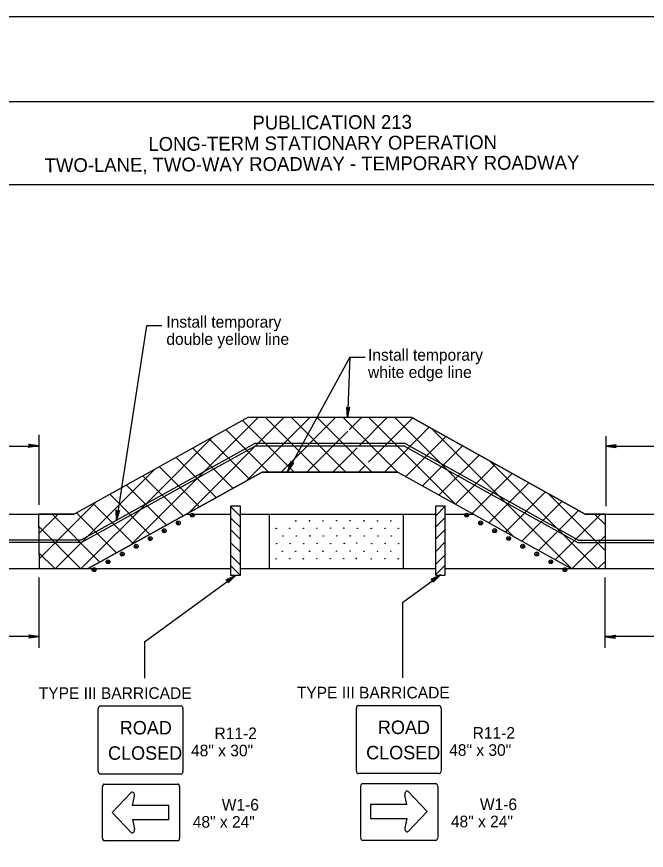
# Model space of a CAD drawing. Extents: x -14145 to -13662, y 30244 to 30661.
# Drawn here: x -13916.23 to -13904.85, y 30327.25 to 30342.31 of the extents above; entities that cross this region are included whole.
import ezdxf

# ---------------------------------------------------------------- set-up
doc = ezdxf.new("R2010")
doc.units = 0
for name, color, linetype in [('1', 7, 'Continuous'), ('10', 7, 'Continuous'), ('2', 7, 'Continuous'), ('4', 7, 'Continuous'), ('61', 7, 'Continuous')]:
    doc.layers.add(name, color=color, linetype=linetype)

msp = doc.modelspace()

# ---------------------------------------------------------------- linework, layer by layer
at = {"layer": '1'}
for p, q in [((-13913.885, 30336.719), (-13914.428, 30333.207)), ((-13913.604, 30336.719), (-13913.884, 30336.719)), ((-13910.212, 30336.154), (-13911.338, 30334.092)), ((-13910.211, 30336.154), (-13910.25, 30335.063)), ((-13910.211, 30336.154), (-13909.931, 30336.154)), ((-13912.051, 30335.063), (-13915.192, 30333.321)), ((-13914.169, 30332.763), (-13911.869, 30335.063)), ((-13913.121, 30333.344), (-13911.402, 30335.063)), ((-13912.073, 30333.925), (-13910.936, 30335.063)), ((-13909.091, 30335.063), (-13912.051, 30335.063)), ((-13910.749, 30334.079), (-13911.733, 30335.063)), ((-13911.453, 30334.079), (-13910.469, 30335.063)), ((-13910.282, 30334.079), (-13911.266, 30335.063)), ((-13909.815, 30334.079), (-13910.799, 30335.063)), ((-13909.349, 30334.079), (-13910.333, 30335.063)), ((-13910.22, 30334.845), (-13910.002, 30335.063)), ((-13910.056, 30334.542), (-13909.536, 30335.063)), ((-13909.876, 30334.256), (-13909.077, 30335.055)), ((-13908.3, 30333.497), (-13909.866, 30335.063)), ((-13907.249, 30332.912), (-13909.399, 30335.063)), ((-13909.091, 30335.063), (-13905.959, 30333.321)), ((-13911.216, 30334.079), (-13912.147, 30335.01)), ((-13909.586, 30334.079), (-13908.777, 30334.888)), ((-13915.83, 30334.752), (-13915.83, 30333.485)), ((-13911.682, 30334.079), (-13912.447, 30334.843)), ((-13910.986, 30334.079), (-13910.245, 30334.82)), ((-13906.207, 30332.337), (-13908.734, 30334.864)), ((-13911.929, 30334.593), (-13915.07, 30332.851)), ((-13913.765, 30333.634), (-13912.69, 30334.708)), ((-13912.023, 30333.953), (-13912.747, 30334.677)), ((-13909.213, 30334.593), (-13911.929, 30334.593)), ((-13909.213, 30334.593), (-13906.081, 30332.851)), ((-13909.201, 30333.998), (-13908.477, 30334.721)), ((-13905.586, 30334.731), (-13905.586, 30333.464)), ((-13918.296, 30334.548), (-13915.83, 30334.548)), ((-13911.918, 30334.548), (-13915.059, 30332.806)), ((-13912.323, 30333.786), (-13913.047, 30334.51)), ((-13909.224, 30334.548), (-13911.918, 30334.548)), ((-13910.52, 30334.079), (-13910.081, 30334.518)), ((-13909.224, 30334.548), (-13906.092, 30332.806)), ((-13908.901, 30333.831), (-13908.177, 30334.554)), ((-13905.462, 30334.548), (-13902.875, 30334.548)), ((-13912.624, 30333.62), (-13913.347, 30334.344)), ((-13908.601, 30333.664), (-13907.877, 30334.388)), ((-13912.924, 30333.454), (-13913.648, 30334.177)), ((-13910.053, 30334.079), (-13909.929, 30334.203)), ((-13908.301, 30333.497), (-13907.577, 30334.221)), ((-13905.74, 30332.337), (-13907.683, 30334.279)), ((-13911.796, 30334.079), (-13914.937, 30332.337)), ((-13913.981, 30333.884), (-13913.738, 30334.127)), ((-13913.224, 30333.287), (-13913.948, 30334.011)), ((-13909.346, 30334.079), (-13911.796, 30334.079)), ((-13909.346, 30334.079), (-13906.214, 30332.337)), ((-13908.001, 30333.331), (-13907.278, 30334.054)), ((-13915.528, 30332.337), (-13913.981, 30333.884)), ((-13913.524, 30333.121), (-13914.248, 30333.844)), ((-13907.701, 30333.164), (-13906.978, 30333.887)), ((-13907.401, 30332.997), (-13906.678, 30333.72)), ((-13905.595, 30332.659), (-13906.631, 30333.694)), ((-13915.826, 30332.506), (-13914.786, 30333.546)), ((-13915.062, 30332.337), (-13913.765, 30333.634)), ((-13913.824, 30332.954), (-13914.548, 30333.678)), ((-13907.101, 30332.83), (-13906.378, 30333.554)), ((-13914.125, 30332.788), (-13914.848, 30333.511)), ((-13912.366, 30333.464), (-13912.366, 30332.213)), ((-13912.188, 30333.464), (-13912.366, 30333.464)), ((-13912.366, 30333.464), (-13912.366, 30332.221)), ((-13912.188, 30333.464), (-13912.366, 30333.464)), ((-13912.188, 30333.278), (-13912.366, 30333.455)), ((-13912.188, 30332.213), (-13912.188, 30333.464)), ((-13912.188, 30332.213), (-13912.188, 30333.464)), ((-13908.664, 30333.464), (-13908.664, 30332.221)), ((-13908.486, 30333.464), (-13908.664, 30333.464)), ((-13908.664, 30333.464), (-13908.664, 30332.23)), ((-13908.486, 30333.464), (-13908.664, 30333.464)), ((-13908.664, 30333.286), (-13908.486, 30333.464)), ((-13908.486, 30332.221), (-13908.486, 30333.464)), ((-13906.801, 30332.663), (-13906.078, 30333.387)), ((-13923.94, 30333.321), (-13915.191, 30333.321)), ((-13915.83, 30332.968), (-13915.478, 30333.321)), ((-13914.725, 30332.455), (-13915.591, 30333.321)), ((-13914.425, 30332.621), (-13915.149, 30333.345)), ((-13913.163, 30333.321), (-13912.366, 30333.321)), ((-13912.188, 30333.076), (-13912.366, 30333.254)), ((-13912.188, 30333.321), (-13908.664, 30333.321)), ((-13911.664, 30332.337), (-13911.664, 30333.321)), ((-13909.244, 30332.337), (-13909.244, 30333.321)), ((-13908.664, 30333.085), (-13908.486, 30333.262)), ((-13908.486, 30333.321), (-13907.983, 30333.321)), ((-13906.502, 30332.497), (-13905.677, 30333.321)), ((-13905.959, 30333.321), (-13896.853, 30333.321)), ((-13905.595, 30333.126), (-13905.791, 30333.321)), ((-13915.074, 30332.337), (-13915.831, 30333.094)), ((-13912.188, 30332.859), (-13912.358, 30333.036)), ((-13908.664, 30332.867), (-13908.486, 30333.044)), ((-13906.195, 30332.337), (-13905.595, 30332.936)), ((-13915.07, 30332.851), (-13919.617, 30332.851)), ((-13915.059, 30332.806), (-13919.617, 30332.806)), ((-13912.188, 30332.633), (-13912.366, 30332.81)), ((-13908.664, 30332.641), (-13908.486, 30332.818)), ((-13906.091, 30332.806), (-13901.548, 30332.806)), ((-13906.08, 30332.851), (-13901.548, 30332.851)), ((-13915.541, 30332.337), (-13915.827, 30332.623)), ((-13912.188, 30332.399), (-13912.366, 30332.576)), ((-13908.664, 30332.407), (-13908.486, 30332.584)), ((-13923.94, 30332.337), (-13914.936, 30332.337)), ((-13914.937, 30332.337), (-13912.366, 30332.337)), ((-13912.188, 30332.213), (-13912.366, 30332.391)), ((-13912.188, 30332.337), (-13908.664, 30332.337)), ((-13908.664, 30332.222), (-13908.486, 30332.399)), ((-13908.486, 30332.337), (-13906.214, 30332.337)), ((-13906.214, 30332.337), (-13896.853, 30332.337)), ((-13905.728, 30332.337), (-13905.595, 30332.469)), ((-13915.825, 30330.906), (-13915.825, 30332.173)), ((-13913.921, 30331.01), (-13912.277, 30332.213)), ((-13912.188, 30332.213), (-13912.366, 30332.213)), ((-13909.259, 30331.721), (-13908.575, 30332.221)), ((-13908.486, 30332.213), (-13908.664, 30332.213)), ((-13905.596, 30330.906), (-13905.596, 30332.173)), ((-13909.259, 30331.721), (-13909.259, 30330.364)), ((-13915.825, 30331.11), (-13918.291, 30331.11)), ((-13913.921, 30331.01), (-13913.921, 30330.356)), ((-13903.13, 30331.11), (-13905.596, 30331.11)), ((-13914.756, 30328.672), (-13914.756, 30329.807)), ((-13914.72, 30329.854), (-13913.262, 30329.854)), ((-13913.226, 30329.807), (-13913.226, 30328.672)), ((-13910.093, 30328.68), (-13910.093, 30329.815)), ((-13910.057, 30329.862), (-13908.599, 30329.862)), ((-13908.563, 30329.815), (-13908.563, 30328.68)), ((-13913.262, 30328.625), (-13914.72, 30328.625)), ((-13908.599, 30328.633), (-13910.057, 30328.633)), ((-13914.646, 30328.443), (-13913.318, 30328.443)), ((-13909.983, 30328.451), (-13908.655, 30328.451)), ((-13914.678, 30327.467), (-13914.678, 30328.394)), ((-13914.504, 30327.931), (-13914.158, 30328.289)), ((-13913.286, 30328.394), (-13913.286, 30327.467)), ((-13910.015, 30327.475), (-13910.015, 30328.402)), ((-13908.814, 30327.947), (-13909.16, 30328.307)), ((-13908.623, 30328.402), (-13908.623, 30327.475)), ((-13914.136, 30328.058), (-13914.102, 30328.226)), ((-13909.182, 30328.075), (-13909.216, 30328.243)), ((-13913.482, 30328.058), (-13914.136, 30328.058)), ((-13913.482, 30327.803), (-13913.482, 30328.058)), ((-13909.182, 30328.075), (-13909.836, 30328.075)), ((-13909.836, 30328.075), (-13909.836, 30327.82)), ((-13914.504, 30327.931), (-13914.158, 30327.571)), ((-13909.836, 30327.82), (-13909.182, 30327.82)), ((-13909.182, 30327.82), (-13909.216, 30327.652)), ((-13908.814, 30327.947), (-13909.16, 30327.589)), ((-13914.136, 30327.803), (-13913.482, 30327.803)), ((-13914.136, 30327.803), (-13914.102, 30327.635)), ((-13913.318, 30327.418), (-13914.646, 30327.418)), ((-13908.655, 30327.426), (-13909.983, 30327.426))]:
    msp.add_line(p, q, dxfattribs=at)
for points in [[(-13910.267, 30335.244), (-13910.253, 30335.235), (-13910.252, 30335.063), (-13910.267, 30335.244), (-13910.274, 30335.249), (-13910.252, 30335.063), (-13910.234, 30335.232), (-13910.223, 30335.241), (-13910.252, 30335.063), (-13910.213, 30335.249), (-13910.223, 30335.241)], [(-13916.01, 30334.578), (-13916.004, 30334.566), (-13915.83, 30334.554), (-13916.01, 30334.578), (-13916.016, 30334.584), (-13915.83, 30334.554), (-13916.004, 30334.548), (-13916.01, 30334.536), (-13915.83, 30334.554), (-13916.016, 30334.524), (-13916.01, 30334.536)], [(-13905.406, 30334.525), (-13905.412, 30334.543), (-13905.586, 30334.549), (-13905.406, 30334.525), (-13905.4, 30334.519), (-13905.586, 30334.549), (-13905.412, 30334.555), (-13905.406, 30334.573), (-13905.586, 30334.549), (-13905.4, 30334.579), (-13905.406, 30334.573)], [(-13911.271, 30334.261), (-13911.262, 30334.246), (-13911.338, 30334.092), (-13911.271, 30334.261), (-13911.275, 30334.268), (-13911.338, 30334.092), (-13911.246, 30334.235), (-13911.232, 30334.238), (-13911.338, 30334.092), (-13911.22, 30334.241), (-13911.232, 30334.238)], [(-13914.379, 30333.382), (-13914.395, 30333.376), (-13914.428, 30333.207), (-13914.379, 30333.382), (-13914.372, 30333.385), (-13914.428, 30333.207), (-13914.414, 30333.377), (-13914.423, 30333.388), (-13914.428, 30333.207), (-13914.431, 30333.397), (-13914.423, 30333.388)], [(-13912.41, 30332.09), (-13912.412, 30332.106), (-13912.277, 30332.213), (-13912.41, 30332.09), (-13912.409, 30332.081), (-13912.277, 30332.213), (-13912.422, 30332.123), (-13912.435, 30332.126), (-13912.277, 30332.213), (-13912.448, 30332.128), (-13912.435, 30332.126)], [(-13908.708, 30332.098), (-13908.71, 30332.114), (-13908.575, 30332.221), (-13908.708, 30332.098), (-13908.707, 30332.089), (-13908.575, 30332.221), (-13908.72, 30332.131), (-13908.733, 30332.134), (-13908.575, 30332.221), (-13908.746, 30332.136), (-13908.733, 30332.134)], [(-13916.005, 30331.134), (-13915.999, 30331.116), (-13915.825, 30331.11), (-13916.005, 30331.134), (-13916.011, 30331.14), (-13915.825, 30331.11), (-13915.999, 30331.104), (-13916.005, 30331.086), (-13915.825, 30331.11), (-13916.011, 30331.08), (-13916.005, 30331.086)], [(-13905.416, 30331.08), (-13905.422, 30331.092), (-13905.596, 30331.104), (-13905.416, 30331.08), (-13905.41, 30331.074), (-13905.596, 30331.104), (-13905.422, 30331.11), (-13905.416, 30331.122), (-13905.596, 30331.104), (-13905.41, 30331.134), (-13905.416, 30331.122)]]:
    msp.add_lwpolyline(points, dxfattribs=at)
msp.add_lwpolyline([(-13915.833, 30333.321), (-13915.824, 30332.337), (-13914.937, 30332.337), (-13911.796, 30334.079), (-13909.346, 30334.079), (-13906.214, 30332.337), (-13905.595, 30332.337), (-13905.595, 30333.321), (-13905.959, 30333.321), (-13909.091, 30335.063), (-13912.051, 30335.063), (-13915.192, 30333.321)], close=True, dxfattribs=at)
for centre, radius in [((-13913.056, 30333.301), 0.0354), ((-13913.059, 30333.298), 0.0143), ((-13908.101, 30333.301), 0.0354), ((-13908.098, 30333.298), 0.0143), ((-13913.309, 30333.161), 0.0354), ((-13913.313, 30333.158), 0.0143), ((-13911.187, 30333.198), 0.00382), ((-13910.939, 30333.199), 0.00382), ((-13910.697, 30333.199), 0.00382), ((-13910.45, 30333.201), 0.00382), ((-13910.206, 30333.202), 0.00382), ((-13909.954, 30333.198), 0.00382), ((-13909.711, 30333.198), 0.00382), ((-13909.47, 30333.198), 0.00382), ((-13907.848, 30333.161), 0.0354), ((-13907.845, 30333.158), 0.0143), ((-13913.563, 30333.02), 0.0354), ((-13913.566, 30333.017), 0.0143), ((-13911.54, 30333.061), 0.00382), ((-13911.42, 30332.924), 0.00382), ((-13911.295, 30333.063), 0.00382), ((-13911.178, 30332.925), 0.00382), ((-13911.052, 30333.063), 0.00382), ((-13910.933, 30332.927), 0.00382), ((-13910.807, 30333.064), 0.00382), ((-13910.688, 30332.925), 0.00382), ((-13910.563, 30333.066), 0.00382), ((-13910.448, 30332.928), 0.00382), ((-13910.32, 30333.066), 0.00382), ((-13910.204, 30332.928), 0.00382), ((-13910.075, 30333.063), 0.00382), ((-13909.947, 30332.925), 0.00382), ((-13909.823, 30333.061), 0.00382), ((-13909.703, 30332.924), 0.00382), ((-13909.577, 30333.063), 0.00382), ((-13909.461, 30332.925), 0.00382), ((-13909.335, 30333.063), 0.00382), ((-13907.594, 30333.02), 0.0354), ((-13907.591, 30333.017), 0.0143), ((-13913.816, 30332.879), 0.0354), ((-13913.819, 30332.876), 0.0143), ((-13911.533, 30332.786), 0.00382), ((-13911.287, 30332.789), 0.00382), ((-13911.046, 30332.786), 0.00382), ((-13910.8, 30332.789), 0.00382), ((-13910.556, 30332.787), 0.00382), ((-13910.312, 30332.79), 0.00382), ((-13910.087, 30332.797), 0.00382), ((-13909.815, 30332.786), 0.00382), ((-13909.57, 30332.789), 0.00382), ((-13909.329, 30332.786), 0.00382), ((-13907.341, 30332.88), 0.0354), ((-13907.338, 30332.877), 0.0143), ((-13914.323, 30332.598), 0.0354), ((-13914.07, 30332.739), 0.0354), ((-13914.073, 30332.736), 0.0143), ((-13911.428, 30332.648), 0.00382), ((-13911.187, 30332.648), 0.00382), ((-13910.939, 30332.65), 0.00382), ((-13910.697, 30332.65), 0.00382), ((-13910.45, 30332.651), 0.00382), ((-13910.206, 30332.653), 0.00382), ((-13909.954, 30332.648), 0.00382), ((-13909.711, 30332.648), 0.00382), ((-13909.47, 30332.648), 0.00382), ((-13907.087, 30332.739), 0.0354), ((-13907.084, 30332.736), 0.0143), ((-13906.834, 30332.599), 0.0354), ((-13914.577, 30332.458), 0.0354), ((-13914.326, 30332.595), 0.0143), ((-13911.54, 30332.512), 0.00382), ((-13911.295, 30332.514), 0.00382), ((-13911.052, 30332.513), 0.00382), ((-13911.052, 30332.513), 0.00382), ((-13910.807, 30332.515), 0.00382), ((-13910.563, 30332.516), 0.00382), ((-13910.32, 30332.516), 0.00382), ((-13910.097, 30332.518), 0.00382), ((-13909.823, 30332.512), 0.00382), ((-13909.577, 30332.514), 0.00382), ((-13909.335, 30332.513), 0.00382), ((-13906.831, 30332.596), 0.0143), ((-13906.58, 30332.458), 0.0354), ((-13914.83, 30332.317), 0.0354), ((-13914.833, 30332.314), 0.0143), ((-13914.58, 30332.455), 0.0143), ((-13906.577, 30332.455), 0.0143), ((-13906.327, 30332.317), 0.0354), ((-13906.324, 30332.314), 0.0143)]:
    msp.add_circle(centre, radius, dxfattribs=at)
for centre, major_axis, ratio, start_param, end_param in [((-13914.719, 30329.807), (0, -0.0469), 0.769231, 3.141593, 4.712389), ((-13913.261, 30329.807), (0, 0.0469), 0.769231, 4.712389, 6.283185), ((-13910.056, 30329.815), (0, -0.0469), 0.769231, 3.141593, 4.712389), ((-13908.599, 30329.815), (0, 0.0469), 0.769231, 4.712389, 6.283185), ((-13914.719, 30328.671), (0, -0.0469), 0.769231, 4.712389, 6.283185), ((-13913.261, 30328.671), (0, 0.0469), 0.769231, 3.141593, 4.712389), ((-13910.056, 30328.679), (0, -0.0469), 0.769231, 4.712389, 6.283185), ((-13908.599, 30328.679), (0, 0.0469), 0.769231, 3.141593, 4.712389), ((-13914.646, 30328.394), (0, 0.0488), 0.666667, 0, 1.570796), ((-13913.318, 30328.394), (0, 0.0488), 0.666667, 4.712389, 6.283185), ((-13909.983, 30328.402), (0, 0.0488), 0.666667, 0, 1.570796), ((-13908.655, 30328.402), (0, 0.0488), 0.666667, 4.712389, 6.283185), ((-13914.138, 30328.241), (0, 0.056), 0.666667, 4.41315, 6.847527), ((-13909.179, 30328.26), (0, 0.0565), 0.666667, 5.725245, 8.139756), ((-13914.138, 30327.619), (0, -0.0565), 0.666667, 5.725245, 8.139756), ((-13909.179, 30327.637), (0, -0.056), 0.666667, 4.41315, 6.847527), ((-13914.646, 30327.466), (0, -0.0488), 0.666667, 4.712389, 6.283185), ((-13913.318, 30327.466), (0, -0.0488), 0.666667, 0, 1.570796), ((-13909.983, 30327.474), (0, -0.0488), 0.666667, 4.712389, 6.283185), ((-13908.655, 30327.474), (0, -0.0488), 0.666667, 0, 1.570796)]:
    msp.add_ellipse(centre, major_axis=major_axis, ratio=ratio, start_param=start_param, end_param=end_param, dxfattribs=at)
at = {"layer": '10'}
for p, q in [((-13925.874, 30340.777), (-13894.422, 30340.777)), ((-13925.874, 30339.277), (-13894.422, 30339.277))]:
    msp.add_line(p, q, dxfattribs=at)
at = {"layer": '61'}
msp.add_lwpolyline([(-13926.174, 30342.307), (-13893.174, 30342.307), (-13893.174, 30316.807), (-13926.174, 30316.807)], close=True, dxfattribs=at)

# ---------------------------------------------------------------- texts
at = {"layer": '1'}
for s, p in [('ROAD', (-13914.367, 30329.339)), ('ROAD', (-13909.704, 30329.347)), ('CLOSED', (-13914.579, 30328.882)), ('CLOSED', (-13909.916, 30328.89))]:
    msp.add_text(s, height=0.2436, dxfattribs=at).set_placement(p)
at = {"layer": '2'}
for s, p in [('Install temporary', (-13913.525, 30336.688)), ('double yellow line', (-13913.525, 30336.378)), ('Install temporary', (-13909.882, 30336.091)), ('white edge line', (-13909.882, 30335.781)), ('TYPE III BARRICADE', (-13915.831, 30329.982)), ('TYPE III BARRICADE', (-13911.168, 30329.99)), ('R11-2', (-13912.655, 30329.255)), ('R11-2', (-13907.992, 30329.263)), ('48" x 30"', (-13908.416, 30328.953)), ('48" x 30"', (-13913.079, 30328.945)), ('W1-6', (-13912.524, 30327.965)), ('W1-6', (-13907.861, 30327.973)), ('48" x 24"', (-13913.048, 30327.655)), ('48" x 24"', (-13908.385, 30327.663))]:
    msp.add_text(s, height=0.21, dxfattribs=at).set_placement(p)
at = {"layer": '4'}
for s, p in [('PUBLICATION 213', (-13911.969, 30340.266)), ('LONG-TERM STATIONARY OPERATION', (-13913.849, 30339.881)), ('TWO-LANE, TWO-WAY ROADWAY - TEMPORARY ROADWAY', (-13915.723, 30339.497))]:
    msp.add_text(s, height=0.25, rotation=0.31, dxfattribs=at).set_placement(p)

doc.saveas('drawing.dxf')
